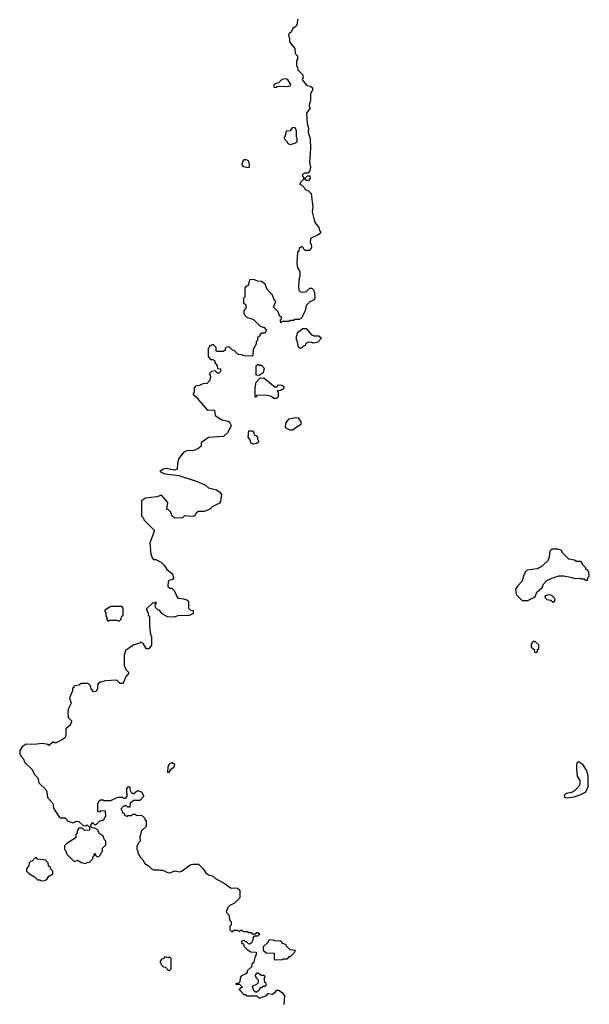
# Model space of a CAD drawing. Extents: x 1861455 to 2058065, y 200073 to 437907.
# Tile 421 of 574: x 2006040 to 2011000, y 320746 to 329319. Entities that reach past the tile are written whole.
import ezdxf

# ---------------------------------------------------------------- set-up
doc = ezdxf.new("R2010")
doc.units = 0

msp = doc.modelspace()

# ---------------------------------------------------------------- linework, layer by layer
at = {"layer": '0CON05XD'}
for points in [[(2008460, 329325), (2008457, 329283), (2008446.4, 329263.6), (2008417, 329243), (2008405, 329210), (2008383, 329197), (2008380, 329185), (2008390, 329155), (2008390, 329125), (2008437, 329067), (2008440, 329025), (2008460, 329005), (2008460, 328975), (2008450, 328965), (2008450, 328915), (2008460, 328905), (2008461.7, 328881.7), (2008501.7, 328841.7), (2008507.5, 328815), (2008500, 328795), (2008540, 328745), (2008571.7, 328741.7), (2008590, 328725), (2008590, 328705), (2008572.5, 328675), (2008572.5, 328615), (2008560, 328575), (2008566.2, 328545), (2008537.5, 328505), (2008542.5, 328415), (2008556.2, 328375), (2008553, 328337), (2008570, 328285), (2008572.5, 328195), (2008563.3, 328075), (2008572.5, 328035), (2008567, 328003), (2008548.3, 327981.7), (2008518.3, 327981.7), (2008500, 327965), (2008515, 327940), (2008528.3, 327941.7), (2008545, 327960), (2008565, 327960), (2008570, 327935), (2008555, 327920), (2008535, 327920), (2008525, 327930), (2008515, 327930), (2008481.7, 327898.3), (2008480, 327885), (2008495, 327880), (2008520, 327855), (2008525, 327840), (2008555, 327830), (2008577, 327807), (2008592.5, 327685), (2008587.5, 327645), (2008603.3, 327575), (2008611.7, 327551.7), (2008645, 327510), (2008650, 327485), (2008660, 327475), (2008658.3, 327461.7), (2008640, 327445), (2008572.5, 327415), (2008570, 327375), (2008577, 327367), (2008580, 327335), (2008565, 327310), (2008525, 327310), (2008510, 327325), (2008508.3, 327338.3), (2008495, 327340), (2008473.6, 327326.4), (2008470, 327305), (2008460, 327295), (2008452.5, 327195), (2008458.3, 327158.3), (2008480, 327125), (2008480, 327085), (2008472.5, 327065), (2008467.5, 327005), (2008470, 326965), (2008485, 326950), (2008515, 326947.5), (2008537, 326953), (2008565, 326980), (2008585, 326980), (2008600, 326965), (2008607.5, 326945), (2008610, 326895), (2008605, 326880), (2008567, 326863), (2008535, 326830), (2008527, 326783), (2008495, 326720), (2008475, 326710), (2008435, 326710), (2008425, 326700), (2008395, 326700), (2008385, 326690), (2008325, 326690), (2008315, 326680), (2008310, 326705), (2008320, 326715), (2008320, 326725), (2008301.7, 326741.7), (2008290, 326775), (2008250, 326815), (2008270, 326865), (2008260, 326875), (2008237.5, 326925), (2008195, 326970), (2008177.5, 327015), (2008145, 327040), (2008113, 327043), (2008075, 327057.5), (2008040, 327055), (2008030, 327005), (2008011.7, 326998.3), (2008000, 326985), (2008000, 326905), (2007990, 326895), (2007990, 326855), (2008010, 326835), (2008010, 326805), (2007993, 326787), (2007993, 326763), (2008000, 326745), (2008020, 326725), (2008057, 326717), (2008080, 326705), (2008135, 326650), (2008168.3, 326638.3), (2008190, 326615), (2008175, 326590), (2008141.7, 326588.3), (2008130, 326575), (2008130, 326565), (2008111.7, 326548.3), (2008110, 326525), (2008100, 326515), (2008100, 326495), (2008073, 326447), (2008070, 326395), (2008065, 326390), (2007995, 326392.5), (2007971.7, 326401.7), (2007943, 326403), (2007908.3, 326438.3), (2007891.7, 326441.7), (2007865, 326470), (2007841.7, 326468.3), (2007830, 326455), (2007828.3, 326441.7), (2007815, 326430), (2007755, 326430), (2007750, 326435), (2007750, 326465), (2007728.3, 326488.3), (2007715, 326490), (2007705, 326480), (2007691.7, 326478.3), (2007690, 326465), (2007680, 326455), (2007680, 326385), (2007701.7, 326361.7), (2007725, 326360), (2007738.3, 326348.3), (2007740, 326335), (2007760, 326305), (2007761.7, 326281.7), (2007788.3, 326278.3), (2007787.5, 326255), (2007775, 326240), (2007761.7, 326241.7), (2007741.7, 326261.7), (2007710, 326255), (2007690, 326235), (2007700, 326225), (2007702.5, 326205), (2007692.5, 326175), (2007668.8, 326151.2), (2007635, 326147.5), (2007607, 326133), (2007571.7, 326128.3), (2007560, 326115), (2007560, 326075), (2007550, 326065), (2007550, 326055)], [(2008275, 328730), (2008285, 328740), (2008365, 328736.7), (2008395, 328742.5), (2008400, 328755), (2008375.6, 328795.6), (2008365, 328801.9), (2008336.9, 328803.1), (2008316, 328794), (2008295, 328770), (2008265, 328760), (2008251.7, 328748.3), (2008251.7, 328731.7), (2008275, 328730)], [(2008395, 328232.5), (2008437, 328243), (2008457.5, 328255), (2008457.5, 328285), (2008450, 328295), (2008450, 328355), (2008435, 328380), (2008411.7, 328378.3), (2008395, 328350), (2008361.7, 328348.3), (2008351.7, 328308.3), (2008343, 328297), (2008345, 328280), (2008370, 328255), (2008375, 328240), (2008395, 328232.5)], [(2008035, 328032.5), (2008040, 328035), (2008041.2, 328055), (2008036.7, 328086.7), (2008015, 328100), (2007992.2, 328097.8), (2007980, 328085), (2007973.9, 328053.9), (2007985, 328040), (2008035, 328032.5)], [(2008478.3, 326458.3), (2008468.3, 326468.3), (2008457, 326527), (2008450, 326535), (2008450, 326565), (2008457, 326573), (2008460, 326595), (2008505, 326630), (2008535, 326630), (2008580, 326575), (2008605, 326567.5), (2008645, 326567.5), (2008667, 326547), (2008635, 326512.5), (2008595, 326502.5), (2008575, 326510), (2008543, 326507), (2008530, 326495), (2008525, 326480), (2008515, 326480), (2008495, 326460), (2008478.3, 326458.3)], [(2008125, 326220), (2008100, 326225), (2008100, 326305), (2008115, 326320), (2008125, 326310), (2008145, 326310), (2008170, 326285), (2008160, 326245), (2008125, 326220)], [(2008275, 326020), (2008255, 326020), (2008225, 326040), (2008195, 326047.5), (2008105, 326050), (2008098.3, 326031.7), (2008091.7, 326031.7), (2008090, 326115), (2008098.3, 326161.7), (2008131.7, 326198.3), (2008165, 326200), (2008265, 326120), (2008278.3, 326121.7), (2008295, 326140), (2008325, 326137.5), (2008340, 326125), (2008338.3, 326101.7), (2008325, 326100), (2008315, 326090), (2008281.7, 326088.3), (2008290, 326075), (2008290, 326035), (2008275, 326020)], [(2007550, 326055), (2007590, 326025), (2007590, 326015), (2007675, 325920), (2007725, 325922.5), (2007737, 325917), (2007741.7, 325871.7), (2007800, 325835), (2007855, 325823.3), (2007867.5, 325815), (2007880, 325785), (2007852.5, 325725), (2007815, 325690), (2007685, 325680), (2007620, 325635), (2007620, 325605), (2007600.7, 325589.3), (2007565, 325571.2), (2007545, 325566.2), (2007501.7, 325568.3), (2007465, 325551.2), (2007423.3, 325495), (2007413.3, 325455), (2007410, 325405), (2007385, 325397.5), (2007315, 325412.5), (2007293.3, 325406.7), (2007260, 325385), (2007303.6, 325363.6), (2007425, 325350), (2007595.5, 325295.5), (2007657.5, 325265), (2007684.1, 325244.1), (2007755, 325225.8), (2007783.3, 325205), (2007796.7, 325185), (2007787.5, 325125), (2007779.3, 325110.7), (2007715, 325077.5), (2007695, 325057.5), (2007645, 325037.5), (2007595, 325037.5), (2007575, 325020), (2007565, 325000), (2007547, 324993), (2007475, 325000), (2007460, 324985), (2007445, 324980), (2007385, 324982.5), (2007365, 325000), (2007355, 325030), (2007335, 325050), (2007320, 325055), (2007330, 325115), (2007275, 325180), (2007235, 325163.3), (2007135, 325152.5), (2007100.7, 325129.3), (2007100, 324995), (2007118.3, 324978.3), (2007120, 324965), (2007131.7, 324951.7), (2007210, 324875), (2007207, 324853), (2007173, 324763), (2007182.5, 324665), (2007193, 324633), (2007205, 324620), (2007225, 324617.5), (2007275, 324592.5), (2007299.3, 324569.3), (2007321.7, 324531.7), (2007370, 324495), (2007380, 324455), (2007368.3, 324441.7), (2007345, 324440), (2007331.7, 324428.3), (2007330, 324385), (2007345, 324370), (2007365, 324370), (2007385, 324350), (2007411.7, 324291.7), (2007421.7, 324281.7), (2007465, 324277.5), (2007496.7, 324266.7), (2007510, 324255), (2007510, 324195), (2007525, 324180), (2007550, 324175), (2007550, 324145), (2007515, 324132.5), (2007475, 324127.5), (2007425, 324130), (2007383, 324117), (2007328.3, 324118.3), (2007280, 324145), (2007258.3, 324178.3), (2007241.7, 324181.7), (2007221.7, 324201.7), (2007220, 324225), (2007230, 324235), (2007228.3, 324248.3), (2007215, 324240), (2007195, 324240), (2007140, 324185), (2007150, 324175), (2007150, 324165), (2007160, 324155), (2007160, 324135), (2007170, 324125), (2007170, 324035), (2007178.3, 323968.3), (2007187.5, 323945), (2007187, 323873), (2007165, 323840), (2007145, 323840), (2007120, 323875), (2007120, 323885), (2007095, 323900), (2007085, 323890), (2007033.3, 323876.7), (2006995, 323850), (2006960, 323825), (2006950, 323785), (2006950, 323695), (2006965, 323660), (2006987, 323637), (2006987.5, 323625), (2006962.5, 323595), (2006946.7, 323553.3), (2006935, 323540), (2006915, 323540), (2006885, 323567.5), (2006788.3, 323561.7), (2006745, 323550), (2006720, 323535), (2006717.5, 323495), (2006705, 323470), (2006695, 323467.5), (2006680.7, 323470.7), (2006662.5, 323495), (2006657.5, 323517.5), (2006635, 323540), (2006575, 323540), (2006561.7, 323528.3), (2006510, 323515), (2006510, 323505), (2006500, 323495), (2006500, 323475), (2006472.5, 323415), (2006487, 323367), (2006462.5, 323315), (2006460, 323295), (2006463, 323243), (2006490, 323215), (2006490, 323205), (2006480, 323175), (2006442.5, 323145), (2006441.7, 323088.3), (2006435, 323070), (2006420, 323055), (2006357, 323023), (2006343, 323023), (2006335, 323030), (2006295, 323000), (2006287, 323007), (2006235, 323016.7), (2006165, 323007.5), (2006095, 323010), (2006061.7, 322988.3), (2006040, 322955), (2006040, 322925), (2006050, 322915), (2006050, 322905), (2006070, 322885), (2006085, 322850), (2006149.3, 322789.3), (2006165, 322750), (2006197, 322717), (2006207.5, 322675), (2006267.5, 322615), (2006277.5, 322595), (2006283.3, 322545), (2006323.6, 322503.6), (2006332.5, 322485), (2006333, 322453), (2006381.7, 322381.7), (2006395, 322370), (2006435, 322370), (2006448.3, 322358.3), (2006453, 322343), (2006498.3, 322328.3), (2006511.7, 322328.3), (2006535, 322340), (2006555, 322337.5), (2006591.7, 322301.7), (2006615, 322300), (2006627, 322307), (2006648.3, 322288.3), (2006648.3, 322261.7), (2006605, 322260), (2006585, 322280), (2006555, 322280), (2006540, 322255), (2006540, 322235), (2006530, 322225), (2006530, 322195), (2006450, 322145), (2006430, 322125), (2006430, 322095), (2006440, 322085), (2006451.7, 322051.7), (2006515, 321990), (2006545, 322000), (2006575, 321980), (2006615, 321972.5), (2006625, 321980), (2006647, 321983), (2006678.3, 322011.7), (2006680, 322035), (2006690, 322045), (2006691.7, 322058.3), (2006698.3, 322058.3), (2006700, 322045), (2006711.7, 322031.7), (2006725, 322030), (2006750, 322055), (2006750, 322065), (2006760, 322075), (2006760, 322105), (2006790, 322135), (2006790, 322165), (2006778.3, 322178.3), (2006768.3, 322208.3), (2006731.7, 322231.7), (2006720, 322265), (2006695, 322280), (2006671.7, 322281.7), (2006660, 322295), (2006660, 322305), (2006675, 322330), (2006691.7, 322311.7), (2006705, 322310), (2006735, 322340), (2006765, 322350), (2006778.3, 322361.7), (2006780, 322375), (2006790, 322385), (2006788.3, 322428.3), (2006745, 322430), (2006735, 322420), (2006720, 322425), (2006720, 322495), (2006730, 322505), (2006730, 322515), (2006745, 322527.5), (2006767, 322527), (2006775, 322520), (2006835, 322520), (2006895, 322550), (2006935, 322550), (2006945, 322540), (2006965, 322540), (2006980, 322565), (2006972.5, 322585), (2006972.5, 322625), (2006985, 322640), (2006998.3, 322638.3), (2007000, 322615), (2007011.7, 322591.7), (2007025, 322580), (2007035, 322580), (2007065, 322607.5), (2007100, 322595), (2007117.5, 322565), (2007117.5, 322555), (2007085, 322520), (2007035, 322520), (2007001.7, 322498.3), (2006998.3, 322461.7), (2006981.7, 322461.7), (2006965, 322480), (2006955, 322470), (2006945, 322470), (2006920, 322445), (2006930, 322435), (2006931.7, 322421.7), (2006948.3, 322408.3), (2006951.7, 322391.7), (2006965, 322390), (2006975, 322380), (2006985, 322390), (2007015, 322390), (2007025, 322400), (2007045, 322400), (2007055, 322390), (2007101.7, 322391.7), (2007130, 322365), (2007130, 322355), (2007140, 322345), (2007140, 322295), (2007100, 322255), (2007087.5, 322205), (2007090, 322165), (2007070, 322145), (2007070, 322135), (2007060, 322125), (2007060, 322095), (2007070, 322085), (2007070, 322065), (2007092.5, 322025), (2007112.5, 322005), (2007130.7, 321970.7), (2007160, 321955), (2007185, 321927.5), (2007205, 321917.5), (2007255, 321917.5), (2007265, 321912.5), (2007285, 321912.5), (2007320, 321895), (2007345, 321890), (2007395, 321907.5), (2007435, 321900), (2007455, 321907.5), (2007525, 321960), (2007547, 321967), (2007596.4, 321966.4), (2007636.4, 321926.4), (2007660.7, 321890.7), (2007683, 321873), (2007725, 321860), (2007745, 321840), (2007830, 321795), (2007875, 321760), (2007937, 321757), (2007958.3, 321738.3), (2007958.3, 321671.7), (2007910, 321625), (2007870, 321605), (2007850, 321585), (2007850, 321575), (2007840, 321565), (2007840, 321545), (2007860, 321525), (2007870, 321475), (2007880, 321465), (2007880, 321435), (2007870, 321425), (2007870, 321395), (2007885, 321380), (2007895, 321380), (2007905, 321390), (2007935, 321390), (2007955, 321380), (2007965, 321390), (2007975, 321390), (2007985, 321380), (2008025, 321380), (2008035, 321370), (2008055, 321370), (2008065, 321360), (2008095, 321360), (2008105, 321370), (2008115, 321370), (2008130, 321355), (2008115, 321340), (2008081.7, 321338.3), (2008070, 321325), (2008070, 321305), (2008058.3, 321281.7), (2008045, 321270), (2008031.7, 321271.7), (2008015, 321290), (2008005, 321290), (2007995, 321300), (2007970, 321295), (2007970, 321285), (2007988.3, 321268.3), (2007991.7, 321251.7), (2008021.7, 321221.7), (2008053, 321203), (2008098.3, 321198.3), (2008100, 321175), (2008090, 321165), (2008080, 321115), (2008060, 321095), (2008058.3, 321071.7), (2008021.7, 321038.3), (2008020, 321025), (2008008.3, 321011.7), (2007970, 320995), (2007960, 320975), (2007958.3, 320941.7), (2007945, 320930), (2007920, 320925), (2007925, 320920), (2007955, 320920), (2007978.3, 320898.3), (2007978.3, 320891.7), (2007961.7, 320888.3), (2007950, 320875), (2007991.7, 320831.7), (2008005, 320830), (2008015, 320820), (2008105, 320820), (2008125, 320800), (2008185, 320820), (2008205, 320840), (2008240, 320835), (2008266.4, 320853.6), (2008275, 320870), (2008295, 320867.5), (2008325, 320847.5), (2008345, 320820), (2008338.8, 320745)], [(2008415, 325743.8), (2008395, 325746), (2008353.3, 325765), (2008358.8, 325805), (2008386.1, 325843.9), (2008443.9, 325856.1), (2008463.6, 325853.6), (2008487.7, 325817.7), (2008486.7, 325795), (2008415, 325743.8)], [(2008075, 325622.5), (2008051.7, 325631.7), (2008050, 325655), (2008030, 325685), (2008035, 325740), (2008068.3, 325738.3), (2008080, 325725), (2008081.7, 325701.7), (2008098.3, 325698.3), (2008110, 325685), (2008110, 325665), (2008120, 325655), (2008118.3, 325641.7), (2008105, 325630), (2008075, 325622.5)], [(2010465, 324262.5), (2010527.5, 324295), (2010542.5, 324335), (2010590, 324375), (2010600, 324405), (2010630, 324435), (2010675, 324457.5), (2010735, 324477.5), (2010775, 324477.5), (2010836.4, 324466.4), (2010875, 324452.5), (2010915, 324457.5), (2010925, 324450), (2010955, 324450), (2010965, 324440), (2010985, 324440), (2010990, 324465), (2011000, 324475), (2010997, 324507), (2010986.4, 324526.4), (2010970, 324535), (2010970, 324545), (2010940, 324575), (2010940, 324585), (2010925, 324600), (2010885, 324600), (2010871.7, 324611.7), (2010823, 324623), (2010770, 324675), (2010755, 324700), (2010725, 324710), (2010675, 324710), (2010660, 324695), (2010653, 324677), (2010650, 324635), (2010636.4, 324603.6), (2010580, 324555), (2010545, 324537.5), (2010460, 324525), (2010440, 324505), (2010440, 324495), (2010430, 324485), (2010415, 324430), (2010373.6, 324386.4), (2010358.3, 324361.7), (2010363.9, 324313.9), (2010415, 324262.5), (2010465, 324262.5)], [(2010685, 324247.7), (2010695, 324250.4), (2010702.5, 324265), (2010700, 324280), (2010674.2, 324304.2), (2010645, 324310.8), (2010624.1, 324305.9), (2010613.9, 324296.1), (2010615.7, 324285), (2010629.8, 324269.8), (2010665, 324263.5), (2010685, 324247.7)], [(2006811.7, 324081.7), (2006825, 324090), (2006885, 324090), (2006905, 324082.5), (2006920, 324095), (2006930, 324125), (2006940, 324135), (2006940, 324195), (2006928.3, 324208.3), (2006835, 324210), (2006781.7, 324178.3), (2006780, 324165), (2006790, 324155), (2006790, 324125), (2006800, 324115), (2006800, 324095), (2006811.7, 324081.7)], [(2010545, 323810), (2010550, 323835), (2010560, 323845), (2010560, 323875), (2010535, 323900), (2010513, 323907), (2010492.5, 323885), (2010492.5, 323855), (2010520, 323835), (2010521.7, 323811.7), (2010545, 323810)], [(2007335, 322760), (2007330, 322765), (2007332.5, 322815), (2007347, 322843), (2007371.7, 322851.7), (2007387, 322837), (2007385, 322820), (2007376.4, 322803.6), (2007350, 322785), (2007335, 322760)], [(2010805, 322542.5), (2010867, 322553), (2010926.7, 322573.3), (2010966.4, 322593.6), (2010990, 322635), (2010990, 322735), (2010976.7, 322785), (2010942.5, 322835), (2010907, 322857), (2010895, 322850), (2010887.5, 322835), (2010887.5, 322795), (2010893.6, 322733.6), (2010917.5, 322695), (2010917, 322663), (2010905, 322640), (2010870, 322605), (2010845, 322590), (2010798.3, 322581.7), (2010780, 322565), (2010785, 322550), (2010805, 322542.5)], [(2006225, 321820), (2006255, 321822.5), (2006276.4, 321833.6), (2006295, 321860), (2006328.3, 321881.7), (2006330, 321905), (2006311.7, 321921.7), (2006308.3, 321938.3), (2006291.7, 321951.7), (2006288.3, 321978.3), (2006265, 322000), (2006195, 322010), (2006185, 322020), (2006175, 322020), (2006148.3, 321991.7), (2006135, 321990), (2006121.7, 321978.3), (2006120, 321955), (2006100, 321925), (2006100, 321905), (2006120, 321885), (2006170, 321855), (2006195, 321830), (2006215, 321830), (2006225, 321820)], [(2008265, 321130), (2008260, 321135), (2008258.3, 321188.3), (2008185, 321190), (2008161.7, 321211.7), (2008161.7, 321248.3), (2008200, 321285), (2008215, 321310), (2008247, 321307), (2008265, 321297.5), (2008315, 321300), (2008321.7, 321281.7), (2008356.4, 321266.4), (2008360, 321255), (2008391.7, 321221.7), (2008438.3, 321218.3), (2008430, 321195), (2008395, 321160), (2008385, 321160), (2008365, 321140), (2008335, 321140), (2008325, 321132.5), (2008265, 321130)], [(2007345, 321040), (2007360, 321055), (2007360, 321145), (2007345, 321160), (2007335, 321150), (2007305, 321160), (2007288.3, 321141.7), (2007275, 321140), (2007260, 321115), (2007270, 321105), (2007271.7, 321091.7), (2007291.7, 321071.7), (2007308.3, 321068.3), (2007331.7, 321041.7), (2007345, 321040)], [(2008105, 320850), (2008095, 320850), (2008080.7, 320860.7), (2008067.5, 320895), (2008075, 320910), (2008105, 320920), (2008120, 320935), (2008120, 320955), (2008100, 320975), (2008100, 320985), (2008090, 320995), (2008100, 321005), (2008101.7, 321018.3), (2008115, 321020), (2008145, 321000), (2008165, 321000), (2008178.3, 320988.3), (2008170, 320975), (2008170, 320945), (2008180, 320935), (2008187.5, 320912.5), (2008175, 320900), (2008155, 320900), (2008145, 320890), (2008135, 320890), (2008125, 320870), (2008105, 320850)]]:
    msp.add_lwpolyline(points, dxfattribs=at)

doc.saveas('drawing.dxf')
